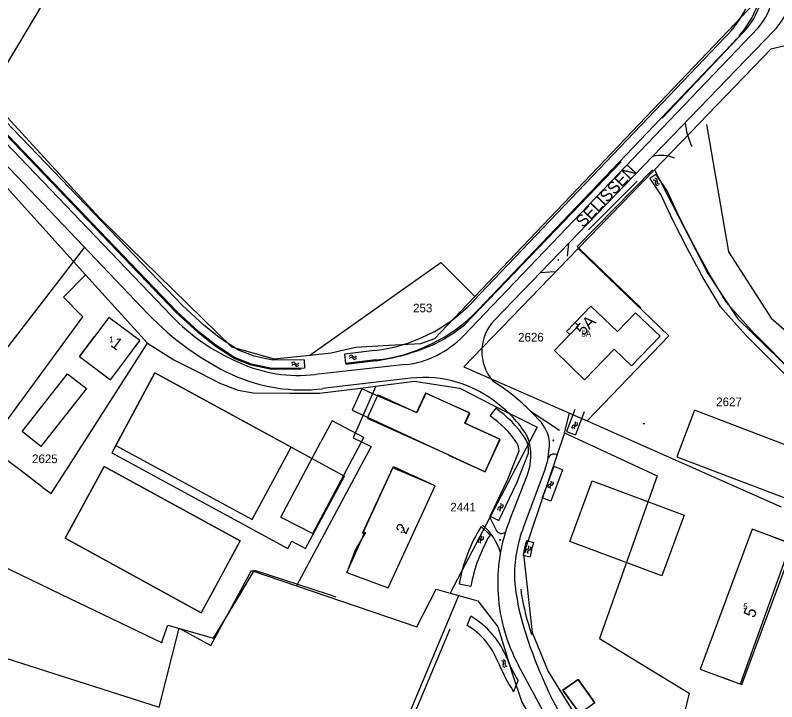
# Model space of a CAD drawing. Extents: x 148816 to 151297, y 399515 to 402500.
# Drawn here: x 150504.3 to 150663.6, y 401727.5 to 401871 of the extents above; entities that cross this region are included whole.
import ezdxf

# ---------------------------------------------------------------- set-up
doc = ezdxf.new("R2010")
doc.units = 0
for name, color, linetype in [('B01 Hoofdgebouw  [D] Norm', 7, 'Continuous'), ('B01 Hoofdgebouw  [T] Norm', 7, 'Continuous'), ('B01 hoofgebouw', 7, 'Continuous'), ('B02 Bijgebouw  [T] Norm', 7, 'Continuous'), ('B03 Overig opstal  [D] Norm', 7, 'Continuous'), ('G01 perceelsgrens', 7, 'Continuous'), ('Q05 Bomenrij  [D] Gem', 7, 'Continuous'), ('Q19 Overig lijnvormig object  [D] Gem', 7, 'Continuous'), ('S02 Open verharding  Norm', 7, 'Continuous'), ('S05 Water  Norm', 7, 'Continuous'), ('T03 Hek raster  [T] Gem', 7, 'Continuous'), ('T04 Haag heg  [D] Gem', 7, 'Continuous'), ('T09 Insteek water  [D] Norm', 7, 'Continuous'), ('T09 Insteek water  [T] Norm', 7, 'Continuous'), ('V00 Kant verharding algemeen  [D] Norm', 7, 'Continuous'), ('V00 Kant verharding algemeen  [T] Norm', 7, 'Continuous'), ('V00 Kant verharding algemeen secundair  [T] Gem', 7, 'Continuous'), ('V06 Kant onverhard  [D] Norm', 7, 'Continuous'), ('Z01 perceelnummer', 7, 'Continuous'), ('Z02 huisnummer', 7, 'Continuous'), ('Z02 Huisnummer  [Tekst] Norm', 7, 'Continuous'), ('Z06 straatnaam', 7, 'Continuous')]:
    doc.layers.add(name, color=color, linetype=linetype)

msp = doc.modelspace()

# ---------------------------------------------------------------- linework, layer by layer
at = {"layer": 'B01 Hoofdgebouw  [D] Norm'}
for p, q in [((150517.79, 401799.7), (150520.9, 401803.85)), ((150517.79, 401799.7), (150524.25, 401794.84)), ((150524.25, 401794.84), (150527.37, 401799.01)), ((150559.91, 401766.07), (150568.26, 401781.84)), ((150566.57, 401762.66), (150574.9, 401778.32)), ((150577.21, 401763.07), (150583.47, 401776.69)), ((150583.47, 401776.69), (150587.65, 401774.77)), ((150559.91, 401766.07), (150566.57, 401762.66)), ((150577.57, 401762.91), (150575.45, 401759.2)), ((150577.21, 401763.07), (150577.57, 401762.91))]:
    msp.add_line(p, q, dxfattribs=at)
msp.add_lwpolyline([(150515.29, 401796.09), (150519.23, 401792.98), (150509.69, 401780.9), (150505.75, 401784.01)], close=True, dxfattribs=at)
msp.add_lwpolyline([(150663.16, 401761.86), (150666.57, 401760.6), (150655.99, 401731.21), (150652.28, 401732.59)], dxfattribs=at)
at = {"layer": 'B01 Hoofdgebouw  [T] Norm'}
for p, q in [((150523.9, 401807.85), (150520.9, 401803.85)), ((150530.36, 401803.01), (150523.9, 401807.85)), ((150527.37, 401799.01), (150530.36, 401803.01)), ((150533.52, 401796.26), (150525.34, 401781.11)), ((150562.04, 401780.74), (150533.52, 401796.26)), ((150590.12, 401792.06), (150588.28, 401787.97)), ((150599.34, 401787.89), (150590.12, 401792.06)), ((150588.28, 401787.97), (150580.35, 401791.3)), ((150578.28, 401786.87), (150602.64, 401775.58)), ((150598.38, 401785.79), (150599.34, 401787.89)), ((150570.6, 401786.26), (150568.26, 401781.84)), ((150577.25, 401782.74), (150570.6, 401786.26)), ((150605.69, 401782.38), (150598.38, 401785.79)), ((150574.9, 401778.32), (150577.25, 401782.74)), ((150602.64, 401775.58), (150605.69, 401782.38)), ((150525.34, 401781.11), (150553.87, 401765.59)), ((150553.87, 401765.59), (150562.04, 401780.74)), ((150522.96, 401776.73), (150514.79, 401761.68)), ((150551.41, 401761.16), (150522.96, 401776.73)), ((150592.19, 401772.68), (150587.65, 401774.77)), ((150582.36, 401751.31), (150592.19, 401772.68)), ((150514.79, 401761.68), (150536.12, 401750)), ((150545.36, 401750), (150551.41, 401761.16)), ((150575.45, 401759.2), (150573.72, 401754.51)), ((150573.72, 401754.51), (150582.36, 401751.31)), ((150536.12, 401750), (150543.24, 401746.1)), ((150543.24, 401746.1), (150545.36, 401750)), ((150622.07, 401732.14), (150618.9, 401729.9)), ((150625.57, 401727.29), (150622.07, 401732.14)), ((150618.9, 401729.9), (150622.4, 401725.05))]:
    msp.add_line(p, q, dxfattribs=at)
for points in [[(150639.21, 401803.92), (150634.09, 401808.85), (150630.27, 401804.91), (150624.75, 401810.23), (150619.64, 401804.95), (150620.34, 401804.29), (150617.11, 401800.93), (150623.43, 401794.84), (150629.62, 401801.25), (150633.25, 401797.74), (150639.21, 401803.92)], [(150580.35, 401791.3), (150576.86, 401792.93), (150574.79, 401788.5), (150578.28, 401786.87)], [(150663.16, 401761.86), (150658.47, 401763.6), (150647.6, 401734.33), (150652.28, 401732.59)]]:
    msp.add_lwpolyline(points, dxfattribs=at)
msp.add_lwpolyline([(150515.29, 401796.09), (150519.23, 401792.98), (150509.69, 401780.9), (150505.75, 401784.01)], close=True, dxfattribs=at)
at = {"layer": 'B01 hoofgebouw'}
for points in [[(150639.21, 401803.92), (150633.25, 401797.74), (150629.62, 401801.25), (150623.43, 401794.84), (150617.11, 401800.93), (150620.34, 401804.29), (150619.64, 401804.95), (150624.75, 401810.23), (150630.27, 401804.91), (150634.09, 401808.85), (150639.21, 401803.92)], [(150527.37, 401799.01), (150530.36, 401803.01), (150523.9, 401807.85), (150520.9, 401803.85)], [(150520.9, 401803.85), (150517.79, 401799.7), (150524.25, 401794.84), (150527.37, 401799.01)], [(150525.34, 401781.11), (150533.52, 401796.26)], [(150533.52, 401796.26), (150573.2, 401774.7)], [(150602.61, 401775.56), (150605.73, 401782.35), (150598.42, 401785.72), (150599.39, 401787.82), (150590.21, 401792.04), (150588.31, 401787.91), (150580.14, 401791.67), (150577.91, 401786.83)], [(150577.91, 401786.83), (150594.99, 401779.14), (150594.94, 401779.04), (150602.61, 401775.56)], [(150525.34, 401781.11), (150524.51, 401779.57)], [(150524.51, 401779.57), (150561.37, 401759.58), (150562.2, 401761.11), (150565.05, 401759.57)], [(150522.96, 401776.73), (150551.41, 401761.16), (150543.24, 401746.1), (150514.79, 401761.68), (150522.96, 401776.73)], [(150576.99, 401762.75), (150583.29, 401776.45)], [(150592.19, 401772.68), (150583.29, 401776.45)], [(150565.05, 401759.57), (150573.2, 401774.7)], [(150575.45, 401759.2), (150573.72, 401754.51), (150582.36, 401751.31), (150592.19, 401772.68), (150587.65, 401774.77)], [(150644.27, 401766.51), (150639.55, 401753.85), (150620.3, 401761.02), (150625.02, 401773.68), (150644.27, 401766.51)], [(150573.72, 401754.51), (150577.33, 401762.6), (150576.99, 401762.75)], [(150663.16, 401761.86), (150658.47, 401763.6), (150647.6, 401734.33), (150652.28, 401732.59)], [(150652.28, 401732.59), (150656.29, 401731.1), (150667.15, 401760.38), (150663.16, 401761.86)], [(150622.07, 401732.14), (150625.57, 401727.29), (150622.4, 401725.05), (150618.9, 401729.9), (150622.07, 401732.14)]]:
    msp.add_lwpolyline(points, dxfattribs=at)
at = {"layer": 'B02 Bijgebouw  [T] Norm'}
msp.add_lwpolyline([(150674.83, 401777.63), (150646.39, 401788.45), (150642.68, 401778.72), (150671.13, 401767.9), (150674.83, 401777.63)], dxfattribs=at)
msp.add_lwpolyline([(150639.55, 401753.85), (150620.3, 401761.02), (150625.02, 401773.68), (150644.27, 401766.51)], close=True, dxfattribs=at)
at = {"layer": 'B03 Overig opstal  [D] Norm'}
msp.add_lwpolyline([(150621.44, 401806.81), (150622.14, 401806.14), (150620.34, 401804.29)], dxfattribs=at)
at = {"layer": 'G01 perceelsgrens'}
for points in [[(150547.16, 401943.55), (150570.76, 401930.69), (150587.61, 401922.39), (150624.94, 401900.2), (150629.24, 401897.81), (150631.8, 401896.68), (150635.43, 401895.79), (150639.68, 401895.09), (150659.08, 401880.9), (150659.57, 401878.27), (150659.81, 401876.08), (150659.12, 401873.71), (150600.44, 401812.26)], [(150472.44, 401882.63), (150521.94, 401828.67), (150549.56, 401801.7), (150558.49, 401799.23), (150565.96, 401799.99)], [(150638.01, 401838.72), (150662.47, 401864.01), (150665.28, 401864.75), (150671.87, 401872.54), (150668.46, 401881.93)], [(150496.1, 401842.13), (150519.04, 401816.8)], [(150638.01, 401838.72), (150622.07, 401822.24)], [(150638.01, 401838.72), (150649.21, 401817.05), (150655.47, 401807.56), (150684.26, 401779.51)], [(150622.07, 401822.24), (150598.19, 401797.54), (150620.23, 401787.88)], [(150623.94, 401786.24), (150641.02, 401804.01), (150628.44, 401816.13), (150622.07, 401822.24)], [(150565.96, 401799.99), (150593.37, 401819.36), (150600.44, 401812.26)], [(150498.6, 401780.97), (150518.5, 401807.99), (150514.45, 401812.13), (150519.04, 401816.8)], [(150519.04, 401816.8), (150531.99, 401802.51)], [(150565.96, 401799.99), (150570.44, 401800.44), (150575.5, 401801.67), (150582.44, 401802.03), (150589.2, 401802.44), (150592.08, 401803.43), (150593.27, 401804.74), (150600.44, 401812.26)], [(150514.91, 401775.81), (150531.99, 401802.51)], [(150531.99, 401802.51), (150537.48, 401798.99), (150542.79, 401796.35), (150547.29, 401794.02), (150550.97, 401792.69), (150554.09, 401792.12), (150561.72, 401792.03), (150567.97, 401792.01), (150576.54, 401793.05), (150579.79, 401793.47)], [(150579.79, 401793.47), (150575, 401782.67), (150578.79, 401780.91), (150566.84, 401758.64), (150563.17, 401751.74)], [(150579.79, 401793.47), (150587.74, 401794.51), (150597.3, 401793.04), (150603.79, 401789.71), (150613.47, 401784.92), (150595.31, 401750.21)], [(150619.22, 401783.76), (150620.23, 401787.88)], [(150620.23, 401787.88), (150623.94, 401786.24)], [(150623.94, 401786.24), (150664.5, 401768.29)], [(150619.22, 401783.76), (150610.64, 401758.37), (150612.46, 401741.99), (150615.82, 401733.85), (150637.83, 401698.39)], [(150619.22, 401783.76), (150638.57, 401774.76), (150626.53, 401740.74), (150645.32, 401729.3), (150637.99, 401699.04)], [(150505.26, 401775.98), (150498.6, 401780.97)], [(150510.14, 401772.33), (150505.26, 401775.98)], [(150511.86, 401771.04), (150514.91, 401775.81)], [(150510.14, 401772.33), (150511.86, 401771.04)], [(150538.62, 401742.93), (150545.24, 401739.3), (150553.73, 401754.94)], [(150553.73, 401754.94), (150563.17, 401751.74)], [(150454.94, 401751.76), (150534.43, 401726.41)], [(150563.17, 401751.74), (150588.34, 401743.18), (150592.36, 401751.04), (150595.31, 401750.21)], [(150595.31, 401750.21), (150597.12, 401749.7)], [(150562.17, 401666.44), (150597.12, 401749.7)], [(150597.12, 401749.7), (150601.11, 401748.58), (150605.28, 401743.19), (150606.46, 401739.37), (150608.32, 401733.18), (150610.3, 401727.42), (150611.98, 401724.54), (150616.15, 401718.28), (150620.2, 401711.45), (150622.68, 401706.38), (150627.96, 401694.73), (150628.96, 401692.36), (150629.08, 401690.54), (150628.69, 401687.86), (150619.15, 401653.4), (150614.37, 401648.54)], [(150534.43, 401726.41), (150538.62, 401742.93)]]:
    msp.add_lwpolyline(points, dxfattribs=at)
at = {"layer": 'Q05 Bomenrij  [D] Gem'}
for p, q in [((150537.92, 401808.98), (150500.86, 401847.61)), ((150598.28, 401806.34), (150631.06, 401840.42)), ((150634.42, 401836.33), (150624.26, 401826.2)), ((150579.81, 401798.77), (150573.45, 401798.01))]:
    msp.add_line(p, q, dxfattribs=at)
for points in [[(150656.89, 401867.71), (150656.62, 401867.42), (150639.64, 401849.54)], [(150564.13, 401797.05), (150558.01, 401796.96), (150553.71, 401797.88), (150550.13, 401799.31), (150546.15, 401801.87), (150542.58, 401804.72), (150537.92, 401808.98)]]:
    msp.add_lwpolyline(points, dxfattribs=at)
for centre, radius, start, end in [((150644.83, 401878.42), 16.13, 318.3995, 348.1592), ((150577.32, 401832.04), 33.17, 295.3242, 309.1902), ((150572.14, 401848.52), 50.33, 278.766, 292.632), ((150657.95, 401757.32), 48.3, 187.4818, 188.5247), ((150660.66, 401758.37), 51.14, 189.2351, 199.1384)]:
    msp.add_arc(centre, radius, start, end, dxfattribs=at)
at = {"layer": 'Q19 Overig lijnvormig object  [D] Gem'}
msp.add_line((150500, 401856.58), (150516.5, 401884.17), dxfattribs=at)
at = {"layer": 'S02 Open verharding  Norm'}
for p, q in [((150617.96, 401820), (150617.8, 401819.84)), ((150617.81, 401819.85), (150617.85, 401819.81)), ((150617.84, 401819.89), (150617.83, 401819.9)), ((150618, 401819.96), (150617.84, 401819.8)), ((150617.92, 401819.88), (150617.88, 401819.92)), ((150617.9, 401819.83), (150617.88, 401819.84)), ((150617.91, 401819.96), (150617.9, 401819.97)), ((150617.95, 401819.99), (150617.99, 401819.95)), ((150617.96, 401819.91), (150617.95, 401819.92)), ((150635.73, 401785.7), (150635.95, 401785.76)), ((150635.76, 401785.65), (150635.75, 401785.7)), ((150635.75, 401785.64), (150635.97, 401785.7)), ((150635.79, 401785.73), (150635.79, 401785.72)), ((150635.81, 401785.66), (150635.81, 401785.64)), ((150635.84, 401785.73), (150635.86, 401785.67)), ((150635.89, 401785.76), (150635.89, 401785.74)), ((150635.91, 401785.68), (150635.91, 401785.67)), ((150635.95, 401785.69), (150635.94, 401785.75)), ((150616.81, 401782.21), (150616.8, 401782.2)), ((150616.81, 401782.27), (150616.83, 401782.04)), ((150616.81, 401782.26), (150616.87, 401782.26)), ((150616.82, 401782.11), (150616.81, 401782.1)), ((150616.88, 401782.16), (150616.82, 401782.16)), ((150616.83, 401782.06), (150616.89, 401782.06)), ((150616.87, 401782.28), (150616.89, 401782.05)), ((150616.89, 401782.21), (150616.87, 401782.21)), ((150616.9, 401782.11), (150616.88, 401782.11)), ((150605.74, 401761.46), (150605.68, 401761.23)), ((150605.7, 401761.3), (150605.68, 401761.3)), ((150605.69, 401761.25), (150605.75, 401761.23)), ((150605.72, 401761.39), (150605.71, 401761.4)), ((150605.77, 401761.33), (150605.71, 401761.34)), ((150605.73, 401761.44), (150605.79, 401761.43)), ((150605.8, 401761.44), (150605.74, 401761.22)), ((150605.77, 401761.28), (150605.76, 401761.28)), ((150605.8, 401761.37), (150605.78, 401761.38))]:
    msp.add_line(p, q, dxfattribs=at)
at = {"layer": 'S05 Water  Norm'}
for centre, start, end in [((150637.88, 401836.18), 340.3592, 104.2143), ((150638.21, 401836.48), 340.3592, 104.2143), ((150638.68, 401835.89), 160.3592, 284.2143), ((150639.01, 401836.2), 160.3592, 284.2143), ((150574.6, 401799.53), 31.9043, 155.7593), ((150574.63, 401799.08), 31.9043, 155.7593), ((150575.32, 401799.98), 211.9043, 335.7593), ((150575.35, 401799.53), 211.9043, 335.7593), ((150562.53, 401798.08), 31.9043, 155.7593), ((150562.56, 401797.63), 31.9043, 155.7593), ((150563.25, 401798.53), 211.9043, 335.7593), ((150563.28, 401798.08), 211.9043, 335.7593), ((150621.2, 401784.95), 97.0106, 220.8656), ((150621.1, 401785.79), 277.0106, 40.8656), ((150621.62, 401784.79), 97.0106, 220.8656), ((150621.52, 401785.63), 277.0106, 40.8656), ((150616.16, 401772.51), 97.0106, 220.8656), ((150616.05, 401773.35), 277.0106, 40.8656), ((150616.58, 401772.35), 97.0106, 220.8656), ((150616.47, 401773.19), 277.0106, 40.8656), ((150605.65, 401767.81), 97.0106, 220.8656), ((150605.55, 401768.65), 277.0106, 40.8656), ((150606.07, 401767.65), 97.0106, 220.8656), ((150605.97, 401768.49), 277.0106, 40.8656), ((150601.57, 401761.1), 97.0106, 220.8656), ((150601.47, 401761.95), 277.0106, 40.8656), ((150601.99, 401760.94), 97.0106, 220.8656), ((150601.89, 401761.78), 277.0106, 40.8656), ((150611.35, 401759.8), 277.0106, 40.8656), ((150611.77, 401759.64), 277.0106, 40.8656), ((150611.46, 401758.96), 97.0106, 220.8656), ((150611.88, 401758.8), 97.0106, 220.8656), ((150606.06, 401735.63), 324.9571, 88.8122), ((150606.46, 401735.83), 324.9571, 88.8122), ((150606.76, 401735.14), 144.9571, 268.8122), ((150607.16, 401735.34), 144.9571, 268.8122)]:
    msp.add_arc(centre, 0.425, start, end, dxfattribs=at)
at = {"layer": 'T03 Hek raster  [T] Gem'}
msp.add_lwpolyline([(150635.16, 401809.84), (150621.9, 401822.66), (150637.65, 401838.75)], dxfattribs=at)
at = {"layer": 'T04 Haag heg  [D] Gem'}
for points in [[(150501.8, 401758.64), (150500.96, 401756.19), (150513.85, 401750)], [(150551.37, 401750), (150554.41, 401755.05), (150569.79, 401750)], [(150513.85, 401750), (150535.07, 401739.81)], [(150534.93, 401739.85), (150536.23, 401743.55), (150545.83, 401740.78), (150551.37, 401750)], [(150569.79, 401750), (150571.36, 401749.48)], [(150595.24, 401742.68), (150564.47, 401669.54)]]:
    msp.add_lwpolyline(points, dxfattribs=at)
at = {"layer": 'T09 Insteek water  [D] Norm'}
for p, q in [((150652.77, 401866.4), (150600.08, 401811.23)), ((150654.16, 401864.96), (150601.13, 401809.42)), ((150579.53, 401800.96), (150573.21, 401800.2)), ((150579.79, 401798.97), (150573.43, 401798.21)), ((150604.83, 401788.86), (150603.63, 401787.26)), ((150621.4, 401788.64), (150619.67, 401784)), ((150623.34, 401788.12), (150621.55, 401783.32)), ((150619.67, 401784), (150621.55, 401783.32)), ((150607.38, 401774.07), (150609.71, 401779.95)), ((150609.22, 401773.28), (150611.66, 401779.46)), ((150616.96, 401776.71), (150614.52, 401770.15)), ((150618.83, 401776.01), (150616.39, 401769.45)), ((150618.83, 401776.01), (150616.96, 401776.71)), ((150603.7, 401766.28), (150607.38, 401774.07)), ((150605.51, 401765.44), (150609.22, 401773.28)), ((150616.39, 401769.45), (150614.52, 401770.15)), ((150603.7, 401766.28), (150605.51, 401765.44)), ((150601.81, 401764.15), (150603.64, 401762.37)), ((150611.28, 401761.24), (150612.71, 401760.78)), ((150610.58, 401758.14), (150612.05, 401757.79)), ((150597.19, 401752.14), (150599.66, 401751.67)), ((150598.89, 401743.48), (150599.61, 401745.38)), ((150608.58, 401729.59), (150609.54, 401731.88))]:
    msp.add_line(p, q, dxfattribs=at)
for centre, radius, start, end in [((150638.07, 401881.65), 23.18, 313.956, 343.8394), ((150638.07, 401881.65), 21.18, 313.956, 334.1556), ((150575.71, 401834.29), 33.56, 276.548, 316.5755), ((150576.11, 401833.53), 34.75, 276.0787, 316.0636), ((150591.83, 401769.87), 23.02, 33.8903, 55.5994), ((150591.83, 401769.87), 21.02, 33.9737, 55.8339), ((150607.03, 401780.13), 4.68, 351.844, 33.4397), ((150607.03, 401780.13), 2.68, 356.2267, 33.762), ((150629.3, 401746.67), 32.57, 147.5445, 170.3237), ((150630.5, 401746.29), 31.31, 149.0945, 170.1047), ((150637.2, 401753.8), 26.97, 163.9957, 170.7398), ((150637.2, 401753.8), 25.47, 164.104, 170.99), ((150590.79, 401730.16), 17.59, 21.1296, 59.9314), ((150590.79, 401730.16), 15.59, 21.1296, 58.7019), ((150642.82, 401751.48), 40.64, 202.7249, 212.5966), ((150641.43, 401750.93), 37.15, 202.8481, 210.8543)]:
    msp.add_arc(centre, radius, start, end, dxfattribs=at)
at = {"layer": 'T09 Insteek water  [T] Norm'}
for p, q in [((150539.31, 401810.34), (150502.26, 401848.95)), ((150538.05, 401809.14), (150501.01, 401847.74)), ((150638.3, 401837.73), (150637.06, 401836.9)), ((150573.21, 401800.2), (150573.43, 401798.21)), ((150564.8, 401799), (150564.83, 401797.26))]:
    msp.add_line(p, q, dxfattribs=at)
for points in [[(150638.3, 401837.73), (150640.73, 401834.09), (150643.13, 401828.95), (150646.15, 401823.08), (150649.67, 401816.54), (150652.95, 401811.11), (150658.23, 401805.17), (150668.14, 401795.25), (150676.74, 401787.16), (150684.1, 401780.17), (150693.05, 401785.48), (150702.34, 401791.74), (150709.81, 401795.98), (150717.18, 401800.27), (150723.45, 401802.54), (150728.96, 401803.96), (150734.84, 401803.78), (150742.56, 401804.29), (150747.72, 401804.43)], [(150638.3, 401837.73), (150640.73, 401834.09), (150643.13, 401828.95), (150646.15, 401823.08), (150649.67, 401816.54), (150652.95, 401811.11), (150658.23, 401805.17), (150668.14, 401795.25), (150676.74, 401787.16), (150684.1, 401780.17), (150693.05, 401785.48), (150702.34, 401791.74), (150709.81, 401795.98), (150717.18, 401800.27), (150723.45, 401802.54), (150728.96, 401803.96), (150734.84, 401803.78), (150742.56, 401804.29), (150747.72, 401804.43)], [(150637.06, 401836.9), (150639.42, 401833.35), (150641.78, 401828.29), (150644.82, 401822.38), (150648.37, 401815.79), (150651.74, 401810.22), (150657.14, 401804.14), (150667.1, 401794.18), (150675.71, 401786.07), (150683.89, 401778.3), (150693.85, 401784.21), (150703.14, 401790.46), (150710.56, 401794.68), (150717.82, 401798.91), (150723.89, 401801.1), (150729.13, 401802.45), (150734.86, 401802.28), (150742.63, 401802.79), (150748.87, 401802.96)], [(150637.06, 401836.9), (150639.42, 401833.35), (150641.78, 401828.29), (150644.82, 401822.38), (150648.37, 401815.79), (150651.74, 401810.22), (150657.14, 401804.14), (150667.1, 401794.18), (150675.71, 401786.07), (150683.89, 401778.3), (150693.85, 401784.21), (150703.14, 401790.46), (150710.56, 401794.68), (150717.82, 401798.91), (150723.89, 401801.1), (150729.13, 401802.45), (150734.86, 401802.28), (150742.63, 401802.79), (150748.87, 401802.96)], [(150564.83, 401797.26), (150558.03, 401797.16), (150553.77, 401798.07), (150550.22, 401799.49), (150546.27, 401802.03), (150542.71, 401804.87), (150538.05, 401809.14)], [(150564.8, 401799), (150558.2, 401798.9), (150554.28, 401799.74), (150551.02, 401801.04), (150547.28, 401803.44), (150543.84, 401806.19), (150539.31, 401810.34)]]:
    msp.add_lwpolyline(points, dxfattribs=at)
at = {"layer": 'V00 Kant verharding algemeen  [D] Norm'}
msp.add_line((150618.14, 401784.23), (150612.24, 401788.13), dxfattribs=at)
for points in [[(150619.82, 401820.65), (150620.13, 401823.42)], [(150442.47, 401745.7), (150459.97, 401758.31), (150480, 401775.55), (150498.27, 401795.88), (150518.86, 401822.52)], [(150614.19, 401817.27), (150617.14, 401817.45)]]:
    msp.add_lwpolyline(points, dxfattribs=at)
msp.add_arc((150617.04, 401777.96), 1.33, 66.6923, 165.447, dxfattribs=at)
at = {"layer": 'V00 Kant verharding algemeen  [T] Norm'}
for p, q in [((150659.69, 401868.4), (150597.99, 401803.95)), ((150663.01, 401867.81), (150604.57, 401807.31)), ((150537.04, 401808.17), (150500, 401846.78)), ((150532.17, 401808.57), (150500, 401842.29)), ((150585.93, 401798), (150567.13, 401795.95)), ((150587.07, 401795.15), (150568.61, 401792.97)), ((150614.38, 401785.92), (150612.24, 401788.13)), ((150614.38, 401785.92), (150612.24, 401788.13)), ((150615.12, 401784.81), (150614.38, 401785.92)), ((150615.12, 401784.81), (150614.38, 401785.92)), ((150615.64, 401783.69), (150615.12, 401784.81)), ((150615.64, 401783.69), (150615.12, 401784.81)), ((150615.71, 401777.94), (150615.95, 401779.92)), ((150615.17, 401776.21), (150615.71, 401777.94)), ((150615.17, 401776.21), (150615.71, 401777.94)), ((150615.17, 401776.21), (150610.65, 401764.07)), ((150607.79, 401765.58), (150611.36, 401774.62)), ((150603.75, 401765.73), (150604.89, 401763.4)), ((150626.92, 401703.08), (150609.61, 401735.08)), ((150616.72, 401727.92), (150622.55, 401717))]:
    msp.add_line(p, q, dxfattribs=at)
msp.add_lwpolyline([(150648.91, 401848.23), (150653.54, 401821.57), (150662.46, 401807.7), (150667.71, 401803.13), (150676.56, 401800.35), (150697.54, 401804.51), (150720.81, 401810.89), (150737.12, 401822.51)], dxfattribs=at)
for centre, radius, start, end in [((150652.77, 401877.66), 14.21, 316.1342, 358.546), ((150649.39, 401877.37), 13.66, 318.9701, 348.8326), ((150575.03, 401849.46), 59.24, 223.652, 244.8072), ((150567.65, 401837.57), 42.44, 223.8397, 246.9496), ((150611.38, 401800.74), 9.46, 136.0223, 220.8353), ((150611.38, 401800.74), 9.46, 136.0223, 220.8353), ((150583.78, 401817.55), 19.67, 276.2677, 316.2527), ((150583.78, 401817.55), 19.67, 276.2677, 316.2527), ((150563.5, 401824.99), 29.26, 244.7835, 277.1217), ((150564.39, 401828.14), 35.43, 245.6983, 276.8336), ((150589.89, 401771.05), 24.26, 49.8214, 96.672), ((150582.34, 401759), 41.74, 44.2548, 58.3907), ((150582.34, 401759), 41.74, 44.2548, 58.3907), ((150590.85, 401770.49), 24.1, 31.0342, 52.4455), ((150590.85, 401770.49), 24.1, 31.0342, 52.4455), ((150609.47, 401781.29), 6.62, 348.1136, 21.2879), ((150609.47, 401781.29), 6.62, 348.1136, 21.2879), ((150600.47, 401778.95), 11.72, 338.33, 19.765), ((150617.18, 401772.7), 15.13, 205.4423, 207.4162), ((150594.04, 401755.07), 12.35, 17.2301, 49.4364), ((150641.41, 401752.28), 36.16, 158.4217, 183.6185), ((150606.02, 401763.94), 1.25, 205.5074, 314.8869), ((150637.2, 401753.8), 28.47, 158.8579, 181.2103), ((150657.95, 401757.32), 49.38, 184.7858, 188.5247), ((150641.41, 401752.28), 36.16, 183.6184, 208.4081), ((150657.95, 401757.32), 49.38, 188.5247, 198.428), ((150709.16, 401773.64), 103.13, 198.0327, 206.3131)]:
    msp.add_arc(centre, radius, start, end, dxfattribs=at)
at = {"layer": 'V00 Kant verharding algemeen secundair  [T] Gem'}
for p, q in [((150617.5, 401779.2), (150617.65, 401779.15)), ((150661.4, 401745.89), (150661.4, 401745.89)), ((150660.29, 401741.11), (150660.29, 401741.11))]:
    msp.add_line(p, q, dxfattribs=at)
at = {"layer": 'V06 Kant onverhard  [D] Norm'}
for centre, radius, start, end in [((150659.16, 401850.06), 14.79, 185.7107, 205.8947), ((150639.44, 401834.58), 7.17, 67.1366, 104.337)]:
    msp.add_arc(centre, radius, start, end, dxfattribs=at)

# ---------------------------------------------------------------- texts
at = {"layer": 'Z01 perceelnummer'}
for s, p in [('253', (150587.56, 401808.93)), ('2626', (150609.52, 401802.83)), ('2627', (150650.95, 401789.31)), ('2625', (150507.85, 401777.4)), ('2441', (150595.34, 401767.3))]:
    msp.add_text(s, height=1.8, dxfattribs=at).set_placement(p)
at = {"layer": 'Z02 huisnummer'}
for s, rotation, p in [('5A', 45.9724, (150623.13, 401803.88)), ('1', 323.1301, (150524.12, 401801.97)), ('2', 65.2809, (150586.06, 401762.35)), ('5', 69.6251, (150658.9, 401744.89))]:
    msp.add_text(s, height=2.5, rotation=rotation, dxfattribs=at).set_placement(p)
at = {"layer": 'Z02 Huisnummer  [Tekst] Norm'}
for s, p in [('5A', (150622.74, 401803.83)), ('1', (150524.02, 401802.64)), ('2', (150584.9, 401762.81)), ('5', (150656.61, 401746.81))]:
    msp.add_text(s, height=1.25, dxfattribs=at).set_placement(p)
at = {"layer": 'Z06 straatnaam'}
msp.add_text('SELISSEN', height=2.5, rotation=46.4189, dxfattribs=at).set_placement((150623.12, 401826.5))

doc.saveas('drawing.dxf')
